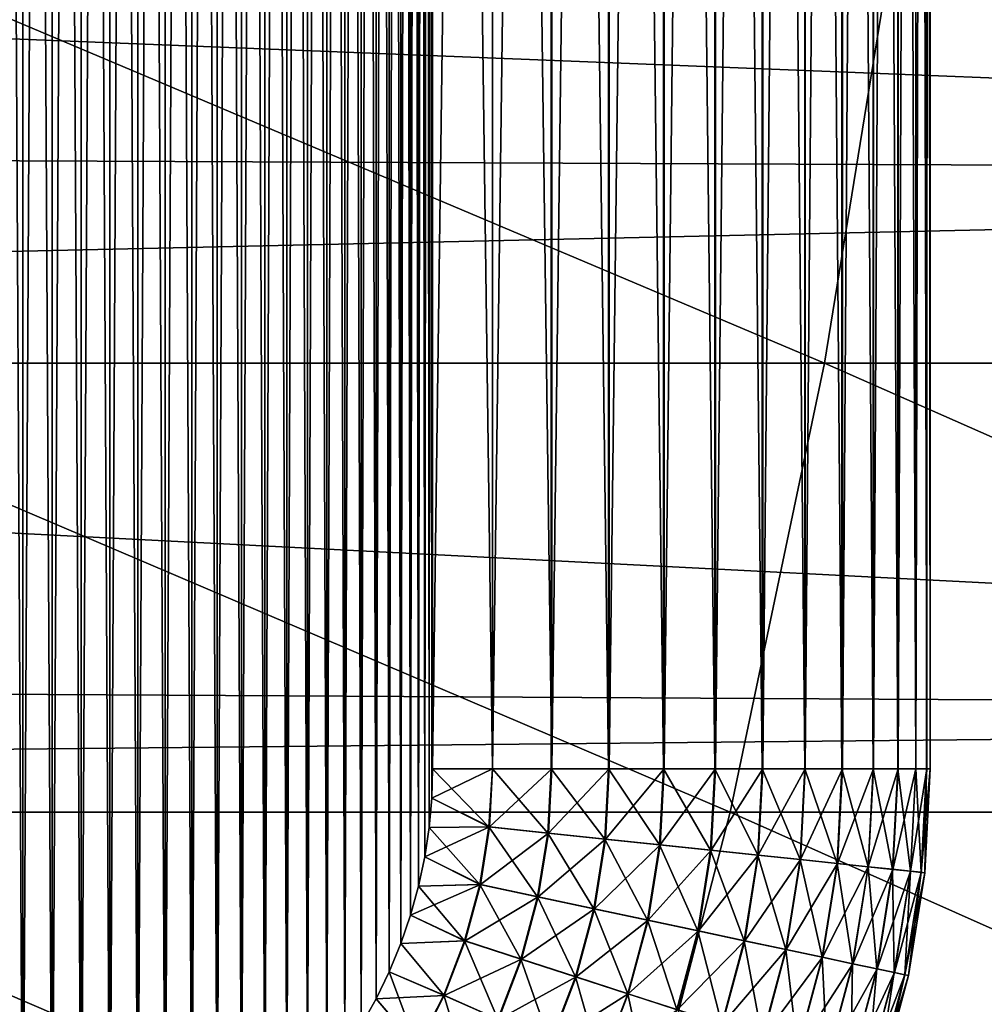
# Model space of a CAD drawing. Header units: metres. Extents: x -24 to 236, y -24 to 24.
# Tile 296 of 316: x 215.619 to 216.588, y -2.487 to -1.497. Entities that reach past the tile are written whole.
import ezdxf

# ---------------------------------------------------------------- set-up
doc = ezdxf.new("R2010")
doc.units = ezdxf.units.M
doc.layers.add('solid_10392024', color=7, linetype='CONTINUOUS')

msp = doc.modelspace()

# ---------------------------------------------------------------- linework, layer by layer
at = {"layer": 'solid_10392024'}
for points in [[(215.59256, 2.746525, 32.950001), (215.62204, 2.742103, 32.950001), (215.59256, -2.746525, 32.950001)], [(215.62204, -2.742103, 44.950001), (215.62204, 2.742103, 44.950001), (215.59256, 2.746525, 44.950001)], [(215.59256, -2.746525, 44.950001), (215.62204, -2.742103, 44.950001), (215.59256, 2.746525, 44.950001)], [(215.62204, 2.742103, 32.950001), (215.62204, -2.742103, 32.950001), (215.59256, -2.746525, 32.950001)], [(215.62204, 2.742103, 32.950001), (215.651535, 2.735891, 32.950001), (215.62204, -2.742103, 32.950001)], [(215.651535, -2.735891, 44.950001), (215.651535, 2.735891, 44.950001), (215.62204, 2.742103, 44.950001)], [(215.62204, -2.742103, 44.950001), (215.651535, -2.735891, 44.950001), (215.62204, 2.742103, 44.950001)], [(215.651535, 2.735891, 32.950001), (215.651535, -2.735891, 32.950001), (215.62204, -2.742103, 32.950001)], [(215.651535, 2.735891, 32.950001), (215.680649, 2.727883, 32.950001), (215.651535, -2.735891, 32.950001)], [(215.680649, -2.727883, 44.950001), (215.680649, 2.727883, 44.950001), (215.651535, 2.735891, 44.950001)], [(215.651535, -2.735891, 44.950001), (215.680649, -2.727883, 44.950001), (215.651535, 2.735891, 44.950001)], [(215.680649, 2.727883, 32.950001), (215.680649, -2.727883, 32.950001), (215.651535, -2.735891, 32.950001)], [(215.680649, 2.727883, 32.950001), (215.709427, 2.718055, 32.950001), (215.680649, -2.727883, 32.950001)], [(215.709427, -2.718055, 44.950001), (215.709427, 2.718055, 44.950001), (215.680649, 2.727883, 44.950001)], [(215.680649, -2.727883, 44.950001), (215.709427, -2.718055, 44.950001), (215.680649, 2.727883, 44.950001)], [(215.709427, 2.718055, 32.950001), (215.709427, -2.718055, 32.950001), (215.680649, -2.727883, 32.950001)], [(215.709427, 2.718055, 32.950001), (215.73761, 2.706488, 32.950001), (215.709427, -2.718055, 32.950001)], [(215.73761, -2.706488, 44.950001), (215.73761, 2.706488, 44.950001), (215.709427, 2.718055, 44.950001)], [(215.709427, -2.718055, 44.950001), (215.73761, -2.706488, 44.950001), (215.709427, 2.718055, 44.950001)], [(215.73761, 2.706488, 32.950001), (215.73761, -2.706488, 32.950001), (215.709427, -2.718055, 32.950001)], [(215.73761, 2.706488, 32.950001), (215.76503, 2.693202, 32.950001), (215.73761, -2.706488, 32.950001)], [(215.76503, -2.693202, 44.950001), (215.76503, 2.693202, 44.950001), (215.73761, 2.706488, 44.950001)], [(215.73761, -2.706488, 44.950001), (215.76503, -2.693202, 44.950001), (215.73761, 2.706488, 44.950001)], [(215.76503, 2.693202, 32.950001), (215.76503, -2.693202, 32.950001), (215.73761, -2.706488, 32.950001)], [(215.76503, 2.693202, 32.950001), (215.791687, 2.67824, 32.950001), (215.76503, -2.693202, 32.950001)], [(215.791687, -2.67824, 44.950001), (215.791687, 2.67824, 44.950001), (215.76503, 2.693202, 44.950001)], [(215.76503, -2.693202, 44.950001), (215.791687, -2.67824, 44.950001), (215.76503, 2.693202, 44.950001)], [(215.791687, 2.67824, 32.950001), (215.791687, -2.67824, 32.950001), (215.76503, -2.693202, 32.950001)], [(215.791687, 2.67824, 32.950001), (215.817245, 2.661764, 32.950001), (215.791687, -2.67824, 32.950001)], [(215.817245, -2.661764, 44.950001), (215.817245, 2.661764, 44.950001), (215.791687, 2.67824, 44.950001)], [(215.791687, -2.67824, 44.950001), (215.817245, -2.661764, 44.950001), (215.791687, 2.67824, 44.950001)], [(215.817245, 2.661764, 32.950001), (215.817245, -2.661764, 32.950001), (215.791687, -2.67824, 32.950001)], [(215.817245, 2.661764, 32.950001), (215.841766, 2.643736, 32.950001), (215.817245, -2.661764, 32.950001)], [(215.841766, -2.643736, 44.950001), (215.841766, 2.643736, 44.950001), (215.817245, 2.661764, 44.950001)], [(215.817245, -2.661764, 44.950001), (215.841766, -2.643736, 44.950001), (215.817245, 2.661764, 44.950001)], [(215.841766, 2.643736, 32.950001), (215.841766, -2.643736, 32.950001), (215.817245, -2.661764, 32.950001)], [(215.841766, 2.643736, 32.950001), (215.865082, 2.624331, 32.950001), (215.841766, -2.643736, 32.950001)], [(215.865082, -2.624331, 44.950001), (215.865082, 2.624331, 44.950001), (215.841766, 2.643736, 44.950001)], [(215.841766, -2.643736, 44.950001), (215.865082, -2.624331, 44.950001), (215.841766, 2.643736, 44.950001)], [(215.865082, 2.624331, 32.950001), (215.865082, -2.624331, 32.950001), (215.841766, -2.643736, 32.950001)], [(215.865082, 2.624331, 32.950001), (215.887161, 2.603554, 32.950001), (215.865082, -2.624331, 32.950001)], [(215.887161, -2.603554, 44.950001), (215.887161, 2.603554, 44.950001), (215.865082, 2.624331, 44.950001)], [(215.865082, -2.624331, 44.950001), (215.887161, -2.603554, 44.950001), (215.865082, 2.624331, 44.950001)], [(215.887161, 2.603554, 32.950001), (215.887161, -2.603554, 32.950001), (215.865082, -2.624331, 32.950001)], [(215.887161, 2.603554, 32.950001), (215.907928, 2.581477, 32.950001), (215.887161, -2.603554, 32.950001)], [(215.907928, -2.581477, 44.950001), (215.907928, 2.581477, 44.950001), (215.887161, 2.603554, 44.950001)], [(215.887161, -2.603554, 44.950001), (215.907928, -2.581477, 44.950001), (215.887161, 2.603554, 44.950001)], [(215.907928, 2.581477, 32.950001), (215.907928, -2.581477, 32.950001), (215.887161, -2.603554, 32.950001)], [(215.907928, 2.581477, 32.950001), (215.927338, 2.558167, 32.950001), (215.907928, -2.581477, 32.950001)], [(215.927338, -2.558167, 44.950001), (215.927338, 2.558167, 44.950001), (215.907928, 2.581477, 44.950001)], [(215.907928, -2.581477, 44.950001), (215.927338, -2.558167, 44.950001), (215.907928, 2.581477, 44.950001)], [(215.927338, 2.558167, 32.950001), (215.927338, -2.558167, 32.950001), (215.907928, -2.581477, 32.950001)], [(215.927338, 2.558167, 32.950001), (215.945358, 2.533638, 32.950001), (215.927338, -2.558167, 32.950001)], [(215.945358, -2.533638, 44.950001), (215.945358, 2.533638, 44.950001), (215.927338, 2.558167, 44.950001)], [(215.927338, -2.558167, 44.950001), (215.945358, -2.533638, 44.950001), (215.927338, 2.558167, 44.950001)], [(215.945358, 2.533638, 32.950001), (215.945358, -2.533638, 32.950001), (215.927338, -2.558167, 32.950001)], [(215.945358, 2.533638, 32.950001), (215.961838, 2.50808, 32.950001), (215.945358, -2.533638, 32.950001)], [(215.961838, -2.50808, 44.950001), (215.961838, 2.50808, 44.950001), (215.945358, 2.533638, 44.950001)], [(215.945358, -2.533638, 44.950001), (215.961838, -2.50808, 44.950001), (215.945358, 2.533638, 44.950001)], [(215.961838, 2.50808, 32.950001), (215.961838, -2.50808, 32.950001), (215.945358, -2.533638, 32.950001)], [(215.961838, 2.50808, 32.950001), (215.976807, 2.481433, 32.950001), (215.961838, -2.50808, 32.950001)], [(215.976807, -2.481433, 44.950001), (215.976807, 2.481433, 44.950001), (215.961838, 2.50808, 44.950001)], [(215.961838, -2.50808, 44.950001), (215.976807, -2.481433, 44.950001), (215.961838, 2.50808, 44.950001)], [(215.976807, 2.481433, 32.950001), (215.976807, -2.481433, 32.950001), (215.961838, -2.50808, 32.950001)], [(215.976807, 2.481433, 32.950001), (215.990097, 2.454007, 32.950001), (215.976807, -2.481433, 32.950001)], [(215.990097, -2.454007, 44.950001), (215.990097, 2.454007, 44.950001), (215.976807, 2.481433, 44.950001)], [(215.976807, -2.481433, 44.950001), (215.990097, -2.454007, 44.950001), (215.976807, 2.481433, 44.950001)], [(215.990097, 2.454007, 32.950001), (215.990097, -2.454007, 32.950001), (215.976807, -2.481433, 32.950001)], [(215.990097, 2.454007, 32.950001), (216.001663, 2.425822, 32.950001), (215.990097, -2.454007, 32.950001)], [(216.001663, -2.425822, 44.950001), (216.001663, 2.425822, 44.950001), (215.990097, 2.454007, 44.950001)], [(215.990097, -2.454007, 44.950001), (216.001663, -2.425822, 44.950001), (215.990097, 2.454007, 44.950001)], [(216.001663, 2.425822, 32.950001), (216.001663, -2.425822, 32.950001), (215.990097, -2.454007, 32.950001)], [(216.001663, 2.425822, 32.950001), (216.01149, 2.397045, 32.950001), (216.001663, -2.425822, 32.950001)], [(216.01149, -2.397045, 44.950001), (216.01149, 2.397045, 44.950001), (216.001663, 2.425822, 44.950001)], [(216.001663, -2.425822, 44.950001), (216.01149, -2.397045, 44.950001), (216.001663, 2.425822, 44.950001)], [(216.01149, 2.397045, 32.950001), (216.01149, -2.397045, 32.950001), (216.001663, -2.425822, 32.950001)], [(216.01149, 2.397045, 32.950001), (216.019485, 2.367931, 32.950001), (216.01149, -2.397045, 32.950001)], [(216.019485, -2.367931, 44.950001), (216.019485, 2.367931, 44.950001), (216.01149, 2.397045, 44.950001)], [(216.01149, -2.397045, 44.950001), (216.019485, -2.367931, 44.950001), (216.01149, 2.397045, 44.950001)], [(216.019485, 2.367931, 32.950001), (216.019485, -2.367931, 32.950001), (216.01149, -2.397045, 32.950001)], [(216.019485, 2.367931, 32.950001), (216.025711, 2.338437, 32.950001), (216.019485, -2.367931, 32.950001)], [(216.025711, -2.338437, 44.950001), (216.025711, 2.338437, 44.950001), (216.019485, 2.367931, 44.950001)], [(216.019485, -2.367931, 44.950001), (216.025711, -2.338437, 44.950001), (216.019485, 2.367931, 44.950001)], [(216.025711, 2.338437, 32.950001), (216.025711, -2.338437, 32.950001), (216.019485, -2.367931, 32.950001)], [(216.025711, 2.338437, 32.950001), (216.030121, 2.308954, 32.950001), (216.025711, -2.338437, 32.950001)], [(216.030121, -2.308954, 44.950001), (216.030121, 2.308954, 44.950001), (216.025711, 2.338437, 44.950001)], [(216.025711, -2.338437, 44.950001), (216.030121, -2.308954, 44.950001), (216.025711, 2.338437, 44.950001)], [(216.030121, 2.308954, 32.950001), (216.030121, -2.308954, 32.950001), (216.025711, -2.338437, 32.950001)], [(216.030121, 2.308954, 32.950001), (216.032761, 2.279492, 32.950001), (216.030121, -2.308954, 32.950001)], [(216.032761, -2.279492, 44.950001), (216.032761, 2.279492, 44.950001), (216.030121, 2.308954, 44.950001)], [(216.030121, -2.308954, 44.950001), (216.032761, -2.279492, 44.950001), (216.030121, 2.308954, 44.950001)], [(216.032761, 2.279492, 32.950001), (216.032761, -2.279492, 32.950001), (216.030121, -2.308954, 32.950001)], [(216.032761, 2.279492, 32.950001), (216.0336, 2.25, 32.950001), (216.032761, -2.279492, 32.950001)], [(216.0336, -2.25, 44.950001), (216.0336, 2.25, 44.950001), (216.032761, 2.279492, 44.950001)], [(216.032761, -2.279492, 44.950001), (216.0336, -2.25, 44.950001), (216.032761, 2.279492, 44.950001)], [(216.0336, 2.25, 32.950001), (216.0336, -2.25, 32.950001), (216.032761, -2.279492, 32.950001)], [(216.093872, 2.25, 32.953644), (216.0336, -2.25, 32.950001), (216.0336, 2.25, 32.950001)], [(216.093872, 2.25, 32.953644), (216.093872, -2.25, 32.953644), (216.0336, -2.25, 32.950001)], [(216.093872, -2.25, 44.946354), (216.0336, 2.25, 44.950001), (216.0336, -2.25, 44.950001)], [(216.093872, -2.25, 44.946354), (216.093872, 2.25, 44.946354), (216.0336, 2.25, 44.950001)], [(216.15332, 2.25, 32.964542), (216.152679, -2.25, 32.964386), (216.093872, -2.25, 32.953644)], [(216.093872, 2.25, 32.953644), (216.15332, 2.25, 32.964542), (216.093872, -2.25, 32.953644)], [(216.15332, -2.25, 44.935455), (216.152679, 2.25, 44.935616), (216.093872, 2.25, 44.946354)], [(216.093872, -2.25, 44.946354), (216.15332, -2.25, 44.935455), (216.093872, 2.25, 44.946354)], [(216.15332, 2.25, 32.964542), (216.210403, -2.25, 32.9823), (216.152679, -2.25, 32.964386)], [(216.15332, -2.25, 44.935455), (216.210403, 2.25, 44.917702), (216.152679, 2.25, 44.935616)], [(216.15332, 2.25, 32.964542), (216.211014, 2.25, 32.982536), (216.210403, -2.25, 32.9823)], [(216.15332, -2.25, 44.935455), (216.211014, -2.25, 44.917465), (216.210403, 2.25, 44.917702)], [(216.211014, 2.25, 32.982536), (216.265533, -2.25, 33.007046), (216.210403, -2.25, 32.9823)], [(216.211014, -2.25, 44.917465), (216.265533, 2.25, 44.892952), (216.210403, 2.25, 44.917702)], [(216.211014, 2.25, 32.982536), (216.266129, 2.25, 33.007355), (216.265533, -2.25, 33.007046)], [(216.211014, -2.25, 44.917465), (216.266129, -2.25, 44.892643), (216.265533, 2.25, 44.892952)], [(216.266129, 2.25, 33.007355), (216.317291, -2.25, 33.038269), (216.265533, -2.25, 33.007046)], [(216.266129, -2.25, 44.892643), (216.317291, 2.25, 44.861732), (216.265533, 2.25, 44.892952)], [(216.266129, 2.25, 33.007355), (216.317841, 2.25, 33.038647), (216.317291, -2.25, 33.038269)], [(216.266129, -2.25, 44.892643), (216.317841, -2.25, 44.861355), (216.317291, 2.25, 44.861732)], [(216.317841, 2.25, 33.038647), (216.364899, -2.25, 33.075504), (216.317291, -2.25, 33.038269)], [(216.317841, -2.25, 44.861355), (216.364899, 2.25, 44.824497), (216.317291, 2.25, 44.861732)], [(216.317841, 2.25, 33.038647), (216.365387, 2.25, 33.075947), (216.364899, -2.25, 33.075504)], [(216.317841, -2.25, 44.861355), (216.365387, -2.25, 44.824055), (216.364899, 2.25, 44.824497)], [(216.365387, 2.25, 33.075947), (216.407654, -2.25, 33.118214), (216.364899, -2.25, 33.075504)], [(216.365387, -2.25, 44.824055), (216.407654, 2.25, 44.781788), (216.364899, 2.25, 44.824497)], [(216.365387, 2.25, 33.075947), (216.408096, 2.25, 33.11871), (216.407654, -2.25, 33.118214)], [(216.365387, -2.25, 44.824055), (216.408096, -2.25, 44.781288), (216.407654, 2.25, 44.781788)], [(216.408096, 2.25, 33.11871), (216.444962, -2.25, 33.165768), (216.407654, -2.25, 33.118214)], [(216.408096, -2.25, 44.781288), (216.444962, 2.25, 44.73423), (216.407654, 2.25, 44.781788)], [(216.408096, 2.25, 33.11871), (216.445328, 2.25, 33.166317), (216.444962, -2.25, 33.165768)], [(216.408096, -2.25, 44.781288), (216.445328, -2.25, 44.733685), (216.444962, 2.25, 44.73423)], [(216.445328, 2.25, 33.166317), (216.476242, -2.25, 33.21748), (216.444962, -2.25, 33.165768)], [(216.445328, -2.25, 44.733685), (216.476242, 2.25, 44.682522), (216.444962, 2.25, 44.73423)], [(216.445328, 2.25, 33.166317), (216.476547, 2.25, 33.218067), (216.476242, -2.25, 33.21748)], [(216.445328, -2.25, 44.733685), (216.476547, -2.25, 44.681934), (216.476242, 2.25, 44.682522)], [(216.476547, 2.25, 33.218067), (216.501068, -2.25, 33.272583), (216.476242, -2.25, 33.21748)], [(216.476547, -2.25, 44.681934), (216.501068, 2.25, 44.627415), (216.476242, 2.25, 44.682522)], [(216.476547, 2.25, 33.218067), (216.501297, 2.25, 33.273205), (216.501068, -2.25, 33.272583)], [(216.476547, -2.25, 44.681934), (216.501297, -2.25, 44.626793), (216.501068, 2.25, 44.627415)], [(216.501297, 2.25, 33.273205), (216.519058, -2.25, 33.330284), (216.501068, -2.25, 33.272583)], [(216.501297, -2.25, 44.626793), (216.519058, 2.25, 44.569717), (216.501068, 2.25, 44.627415)], [(216.501297, 2.25, 33.273205), (216.519211, 2.25, 33.330929), (216.519058, -2.25, 33.330284)], [(216.501297, -2.25, 44.626793), (216.519211, -2.25, 44.569073), (216.519058, 2.25, 44.569717)], [(216.530029, 2.25, 33.390392), (216.529953, -2.25, 33.389732), (216.519058, -2.25, 33.330284)], [(216.519211, 2.25, 33.330929), (216.530029, 2.25, 33.390392), (216.519058, -2.25, 33.330284)], [(216.530029, -2.25, 44.509609), (216.529953, 2.25, 44.510269), (216.519058, 2.25, 44.569717)], [(216.519211, -2.25, 44.569073), (216.530029, -2.25, 44.509609), (216.519058, 2.25, 44.569717)], [(216.529953, -2.25, 33.389732), (216.5336, 2.25, 33.450001), (216.5336, -2.25, 33.450001)], [(216.530029, 2.25, 33.390392), (216.5336, 2.25, 33.450001), (216.529953, -2.25, 33.389732)], [(216.529953, 2.25, 44.510269), (216.5336, -2.25, 44.450001), (216.5336, 2.25, 44.450001)], [(216.530029, -2.25, 44.509609), (216.5336, -2.25, 44.450001), (216.529953, 2.25, 44.510269)], [(216.5336, 2.25, 44.450001), (216.5336, -2.25, 33.450001), (216.5336, 2.25, 33.450001)], [(216.5336, 2.25, 44.450001), (216.5336, -2.25, 44.450001), (216.5336, -2.25, 33.450001)], [(218.968536, -1.105976, 259.254761), (219.051041, -1.653747, 259.27533), (211.674866, -1.358904, 288.652618)], [(219.051041, -1.653747, 259.27533), (211.717773, -1.622295, 288.663361), (211.674866, -1.358904, 288.652618)], [(215.275574, -1.842332, 328.274658), (216.427261, -1.84233, 326.089325), (215.348892, -1.385933, 328.314026)], [(216.427261, -1.84233, 326.089325), (216.501266, -1.385931, 326.127411), (215.348892, -1.385933, 328.314026)], [(216.427261, -1.84233, 326.089325), (217.545044, -1.842332, 323.876068), (216.501266, -1.385931, 326.127411)], [(217.545044, -1.842332, 323.876068), (217.61969, -1.385933, 323.912872), (216.501266, -1.385931, 326.127411)], [(219.051041, -1.653747, 259.27533), (211.754257, -1.815553, 288.672516), (211.717773, -1.622295, 288.663361)], [(219.051041, -1.653747, 259.27533), (219.166107, -2.195221, 259.304016), (211.754257, -1.815553, 288.672516)], [(219.166107, -2.195221, 259.304016), (211.828461, -2.153841, 288.691101), (211.754257, -1.815553, 288.672516)], [(215.181625, -2.293835, 328.224182), (216.332443, -2.293833, 326.040497), (215.275574, -1.842332, 328.274658)], [(216.332443, -2.293833, 326.040497), (216.427261, -1.84233, 326.089325), (215.275574, -1.842332, 328.274658)], [(216.332443, -2.293833, 326.040497), (217.449402, -2.293836, 323.828888), (216.427261, -1.84233, 326.089325)], [(217.449402, -2.293836, 323.828888), (217.545044, -1.842332, 323.876068), (216.427261, -1.84233, 326.089325)], [(219.166107, -2.195221, 259.304016), (211.856369, -2.267378, 288.69809), (211.828461, -2.153841, 288.691101)], [(219.166107, -2.195221, 259.304016), (219.313278, -2.728342, 259.340698), (211.856369, -2.267378, 288.69809)], [(216.090149, -2.308495, 32.953568), (216.032761, -2.279492, 32.950001), (216.0336, -2.25, 32.950001)], [(216.093872, -2.25, 44.946354), (216.0336, -2.25, 44.950001), (216.032761, -2.279492, 44.950001)], [(216.090805, -2.308564, 44.946354), (216.093872, -2.25, 44.946354), (216.032761, -2.279492, 44.950001)], [(216.093872, -2.25, 32.953644), (216.090149, -2.308495, 32.953568), (216.0336, -2.25, 32.950001)], [(216.149277, -2.314711, 32.964386), (216.090149, -2.308495, 32.953568), (216.093872, -2.25, 32.953644)], [(216.090805, -2.308564, 44.946354), (216.15332, -2.25, 44.935455), (216.093872, -2.25, 44.946354)], [(216.149918, -2.314778, 44.935455), (216.15332, -2.25, 44.935455), (216.090805, -2.308564, 44.946354)], [(216.093872, -2.25, 32.953644), (216.152679, -2.25, 32.964386), (216.149277, -2.314711, 32.964386)], [(216.206696, -2.320744, 32.9823), (216.149277, -2.314711, 32.964386), (216.152679, -2.25, 32.964386)], [(216.149918, -2.314778, 44.935455), (216.211014, -2.25, 44.917465), (216.15332, -2.25, 44.935455)], [(216.207306, -2.320809, 44.917465), (216.211014, -2.25, 44.917465), (216.149918, -2.314778, 44.935455)], [(216.210403, -2.25, 32.9823), (216.206696, -2.320744, 32.9823), (216.152679, -2.25, 32.964386)], [(216.26152, -2.326508, 33.007046), (216.206696, -2.320744, 32.9823), (216.210403, -2.25, 32.9823)], [(216.207306, -2.320809, 44.917465), (216.266129, -2.25, 44.892643), (216.211014, -2.25, 44.917465)], [(216.262115, -2.326569, 44.892643), (216.266129, -2.25, 44.892643), (216.207306, -2.320809, 44.917465)], [(216.265533, -2.25, 33.007046), (216.26152, -2.326508, 33.007046), (216.210403, -2.25, 32.9823)], [(216.312988, -2.331917, 33.038269), (216.26152, -2.326508, 33.007046), (216.265533, -2.25, 33.007046)], [(216.262115, -2.326569, 44.892643), (216.317841, -2.25, 44.861355), (216.266129, -2.25, 44.892643)], [(216.313538, -2.331975, 44.861355), (216.317841, -2.25, 44.861355), (216.262115, -2.326569, 44.892643)], [(216.317291, -2.25, 33.038269), (216.312988, -2.331917, 33.038269), (216.265533, -2.25, 33.007046)], [(216.360336, -2.336894, 33.075504), (216.312988, -2.331917, 33.038269), (216.317291, -2.25, 33.038269)], [(216.313538, -2.331975, 44.861355), (216.365387, -2.25, 44.824055), (216.317841, -2.25, 44.861355)], [(216.36084, -2.336946, 44.824055), (216.365387, -2.25, 44.824055), (216.313538, -2.331975, 44.861355)], [(216.364899, -2.25, 33.075504), (216.360336, -2.336894, 33.075504), (216.317291, -2.25, 33.038269)], [(216.402863, -2.341364, 33.118214), (216.360336, -2.336894, 33.075504), (216.364899, -2.25, 33.075504)], [(216.36084, -2.336946, 44.824055), (216.408096, -2.25, 44.781288), (216.365387, -2.25, 44.824055)], [(216.403305, -2.34141, 44.781288), (216.408096, -2.25, 44.781288), (216.36084, -2.336946, 44.824055)], [(216.407654, -2.25, 33.118214), (216.402863, -2.341364, 33.118214), (216.364899, -2.25, 33.075504)], [(216.439957, -2.345263, 33.165768), (216.402863, -2.341364, 33.118214), (216.407654, -2.25, 33.118214)], [(216.403305, -2.34141, 44.781288), (216.445328, -2.25, 44.733685), (216.408096, -2.25, 44.781288)], [(216.440338, -2.345302, 44.733685), (216.445328, -2.25, 44.733685), (216.403305, -2.34141, 44.781288)], [(216.444962, -2.25, 33.165768), (216.439957, -2.345263, 33.165768), (216.407654, -2.25, 33.118214)], [(216.471085, -2.348533, 33.21748), (216.439957, -2.345263, 33.165768), (216.444962, -2.25, 33.165768)], [(216.440338, -2.345302, 44.733685), (216.476547, -2.25, 44.681934), (216.445328, -2.25, 44.733685)], [(216.47139, -2.348565, 44.681934), (216.476547, -2.25, 44.681934), (216.440338, -2.345302, 44.733685)], [(216.476242, -2.25, 33.21748), (216.471085, -2.348533, 33.21748), (216.444962, -2.25, 33.165768)], [(216.495773, -2.351128, 33.272583), (216.471085, -2.348533, 33.21748), (216.476242, -2.25, 33.21748)], [(216.47139, -2.348565, 44.681934), (216.501297, -2.25, 44.626793), (216.476547, -2.25, 44.681934)], [(216.496002, -2.351152, 44.626793), (216.501297, -2.25, 44.626793), (216.47139, -2.348565, 44.681934)], [(216.501068, -2.25, 33.272583), (216.495773, -2.351128, 33.272583), (216.476242, -2.25, 33.21748)], [(216.513657, -2.353008, 33.330284), (216.495773, -2.351128, 33.272583), (216.501068, -2.25, 33.272583)], [(216.513824, -2.353025, 44.569073), (216.519211, -2.25, 44.569073), (216.496002, -2.351152, 44.626793)], [(216.496002, -2.351152, 44.626793), (216.519211, -2.25, 44.569073), (216.501297, -2.25, 44.626793)], [(216.519058, -2.25, 33.330284), (216.513657, -2.353008, 33.330284), (216.501068, -2.25, 33.272583)], [(216.524506, -2.354147, 33.389732), (216.513657, -2.353008, 33.330284), (216.519058, -2.25, 33.330284)], [(216.524582, -2.354156, 44.509609), (216.530029, -2.25, 44.509609), (216.513824, -2.353025, 44.569073)], [(216.513824, -2.353025, 44.569073), (216.530029, -2.25, 44.509609), (216.519211, -2.25, 44.569073)], [(216.529953, -2.25, 33.389732), (216.524506, -2.354147, 33.389732), (216.519058, -2.25, 33.330284)], [(216.529953, -2.25, 33.389732), (216.528122, -2.354528, 33.450001), (216.524506, -2.354147, 33.389732)], [(216.524582, -2.354156, 44.509609), (216.528122, -2.354528, 44.450001), (216.5336, -2.25, 44.450001)], [(216.524582, -2.354156, 44.509609), (216.5336, -2.25, 44.450001), (216.530029, -2.25, 44.509609)], [(216.528122, -2.354528, 44.450001), (216.5336, -2.25, 33.450001), (216.5336, -2.25, 44.450001)], [(216.528122, -2.354528, 44.450001), (216.528122, -2.354528, 33.450001), (216.5336, -2.25, 33.450001)], [(216.529953, -2.25, 33.389732), (216.5336, -2.25, 33.450001), (216.528122, -2.354528, 33.450001)], [(219.313278, -2.728342, 259.340698), (211.970062, -2.677528, 288.726593), (211.856369, -2.267378, 288.69809)], [(216.090149, -2.308495, 32.953568), (216.030121, -2.308954, 32.950001), (216.032761, -2.279492, 32.950001)], [(216.090805, -2.308564, 44.946354), (216.032761, -2.279492, 44.950001), (216.030121, -2.308954, 44.950001)], [(215.067307, -2.739244, 328.162781), (216.217087, -2.739241, 325.98111), (215.181625, -2.293835, 328.224182)], [(216.217087, -2.739241, 325.98111), (216.332443, -2.293833, 326.040497), (215.181625, -2.293835, 328.224182)], [(216.217087, -2.739241, 325.98111), (217.333023, -2.739244, 323.771484), (216.332443, -2.293833, 326.040497)], [(217.333023, -2.739244, 323.771484), (217.449402, -2.293836, 323.828888), (216.332443, -2.293833, 326.040497)], [(216.090805, -2.308564, 44.946354), (216.030121, -2.308954, 44.950001), (216.025711, -2.338437, 44.950001)], [(216.081635, -2.366486, 44.946354), (216.090805, -2.308564, 44.946354), (216.025711, -2.338437, 44.950001)], [(216.080978, -2.366349, 32.953568), (216.025711, -2.338437, 32.950001), (216.030121, -2.308954, 32.950001)], [(216.090149, -2.308495, 32.953568), (216.080978, -2.366349, 32.953568), (216.030121, -2.308954, 32.950001)], [(216.139145, -2.378712, 32.964386), (216.080978, -2.366349, 32.953568), (216.090149, -2.308495, 32.953568)], [(216.149918, -2.314778, 44.935455), (216.090805, -2.308564, 44.946354), (216.081635, -2.366486, 44.946354)], [(216.139771, -2.378846, 44.935455), (216.149918, -2.314778, 44.935455), (216.081635, -2.366486, 44.946354)], [(216.149277, -2.314711, 32.964386), (216.139145, -2.378712, 32.964386), (216.090149, -2.308495, 32.953568)], [(216.195602, -2.390713, 32.9823), (216.139145, -2.378712, 32.964386), (216.149277, -2.314711, 32.964386)], [(216.207306, -2.320809, 44.917465), (216.149918, -2.314778, 44.935455), (216.139771, -2.378846, 44.935455)], [(216.206696, -2.320744, 32.9823), (216.195602, -2.390713, 32.9823), (216.149277, -2.314711, 32.964386)], [(216.196213, -2.390843, 44.917465), (216.207306, -2.320809, 44.917465), (216.139771, -2.378846, 44.935455)], [(216.249542, -2.402178, 33.007046), (216.195602, -2.390713, 32.9823), (216.206696, -2.320744, 32.9823)], [(216.262115, -2.326569, 44.892643), (216.207306, -2.320809, 44.917465), (216.196213, -2.390843, 44.917465)], [(216.26152, -2.326508, 33.007046), (216.249542, -2.402178, 33.007046), (216.206696, -2.320744, 32.9823)], [(216.250122, -2.4023, 44.892643), (216.262115, -2.326569, 44.892643), (216.196213, -2.390843, 44.917465)], [(216.300156, -2.412937, 33.038269), (216.249542, -2.402178, 33.007046), (216.26152, -2.326508, 33.007046)], [(216.313538, -2.331975, 44.861355), (216.262115, -2.326569, 44.892643), (216.250122, -2.4023, 44.892643)], [(216.30069, -2.413051, 44.861355), (216.313538, -2.331975, 44.861355), (216.250122, -2.4023, 44.892643)], [(216.312988, -2.331917, 33.038269), (216.300156, -2.412937, 33.038269), (216.26152, -2.326508, 33.007046)], [(216.346725, -2.422835, 33.075504), (216.300156, -2.412937, 33.038269), (216.312988, -2.331917, 33.038269)], [(216.36084, -2.336946, 44.824055), (216.313538, -2.331975, 44.861355), (216.30069, -2.413051, 44.861355)], [(216.360336, -2.336894, 33.075504), (216.346725, -2.422835, 33.075504), (216.312988, -2.331917, 33.038269)], [(216.080978, -2.366349, 32.953568), (216.019485, -2.367931, 32.950001), (216.025711, -2.338437, 32.950001)], [(216.081635, -2.366486, 44.946354), (216.025711, -2.338437, 44.950001), (216.019485, -2.367931, 44.950001)], [(216.347214, -2.422938, 44.824055), (216.36084, -2.336946, 44.824055), (216.30069, -2.413051, 44.861355)], [(216.38855, -2.431726, 33.118214), (216.346725, -2.422835, 33.075504), (216.360336, -2.336894, 33.075504)], [(216.403305, -2.34141, 44.781288), (216.36084, -2.336946, 44.824055), (216.347214, -2.422938, 44.824055)], [(216.388992, -2.431818, 44.781288), (216.403305, -2.34141, 44.781288), (216.347214, -2.422938, 44.824055)], [(216.402863, -2.341364, 33.118214), (216.38855, -2.431726, 33.118214), (216.360336, -2.336894, 33.075504)], [(216.425049, -2.439481, 33.165768), (216.38855, -2.431726, 33.118214), (216.402863, -2.341364, 33.118214)], [(216.440338, -2.345302, 44.733685), (216.403305, -2.34141, 44.781288), (216.388992, -2.431818, 44.781288)], [(216.425415, -2.43956, 44.733685), (216.440338, -2.345302, 44.733685), (216.388992, -2.431818, 44.781288)], [(216.439957, -2.345263, 33.165768), (216.425049, -2.439481, 33.165768), (216.402863, -2.341364, 33.118214)], [(216.455643, -2.445987, 33.21748), (216.425049, -2.439481, 33.165768), (216.439957, -2.345263, 33.165768)], [(216.47139, -2.348565, 44.681934), (216.440338, -2.345302, 44.733685), (216.425415, -2.43956, 44.733685)], [(216.471085, -2.348533, 33.21748), (216.455643, -2.445987, 33.21748), (216.439957, -2.345263, 33.165768)], [(216.455948, -2.446051, 44.681934), (216.47139, -2.348565, 44.681934), (216.425415, -2.43956, 44.733685)], [(216.479919, -2.451147, 33.272583), (216.455643, -2.445987, 33.21748), (216.471085, -2.348533, 33.21748)], [(216.496002, -2.351152, 44.626793), (216.47139, -2.348565, 44.681934), (216.455948, -2.446051, 44.681934)], [(216.480164, -2.451196, 44.626793), (216.496002, -2.351152, 44.626793), (216.455948, -2.446051, 44.681934)], [(216.495773, -2.351128, 33.272583), (216.479919, -2.451147, 33.272583), (216.471085, -2.348533, 33.21748)], [(216.497528, -2.454888, 33.330284), (216.479919, -2.451147, 33.272583), (216.495773, -2.351128, 33.272583)], [(216.513824, -2.353025, 44.569073), (216.496002, -2.351152, 44.626793), (216.480164, -2.451196, 44.626793)], [(216.497681, -2.454921, 44.569073), (216.513824, -2.353025, 44.569073), (216.480164, -2.451196, 44.626793)], [(216.513657, -2.353008, 33.330284), (216.497528, -2.454888, 33.330284), (216.495773, -2.351128, 33.272583)], [(216.508179, -2.457154, 33.389732), (216.497528, -2.454888, 33.330284), (216.513657, -2.353008, 33.330284)], [(216.524582, -2.354156, 44.509609), (216.513824, -2.353025, 44.569073), (216.497681, -2.454921, 44.569073)], [(216.508255, -2.45717, 44.509609), (216.524582, -2.354156, 44.509609), (216.497681, -2.454921, 44.569073)], [(216.524506, -2.354147, 33.389732), (216.508179, -2.457154, 33.389732), (216.513657, -2.353008, 33.330284)], [(216.524506, -2.354147, 33.389732), (216.511749, -2.457912, 33.450001), (216.508179, -2.457154, 33.389732)], [(216.508255, -2.45717, 44.509609), (216.528122, -2.354528, 44.450001), (216.524582, -2.354156, 44.509609)], [(216.508255, -2.45717, 44.509609), (216.511749, -2.457912, 44.450001), (216.528122, -2.354528, 44.450001)], [(216.524506, -2.354147, 33.389732), (216.528122, -2.354528, 33.450001), (216.511749, -2.457912, 33.450001)], [(216.511749, -2.457912, 44.450001), (216.511749, -2.457912, 33.450001), (216.528122, -2.354528, 33.450001)], [(216.528122, -2.354528, 44.450001), (216.511749, -2.457912, 44.450001), (216.528122, -2.354528, 33.450001)], [(216.081635, -2.366486, 44.946354), (216.019485, -2.367931, 44.950001), (216.01149, -2.397045, 44.950001)], [(216.066452, -2.423132, 44.946354), (216.081635, -2.366486, 44.946354), (216.01149, -2.397045, 44.950001)], [(216.065826, -2.422929, 32.953568), (216.01149, -2.397045, 32.950001), (216.019485, -2.367931, 32.950001)], [(216.080978, -2.366349, 32.953568), (216.065826, -2.422929, 32.953568), (216.019485, -2.367931, 32.950001)], [(216.122375, -2.441303, 32.964386), (216.065826, -2.422929, 32.953568), (216.080978, -2.366349, 32.953568)], [(216.139771, -2.378846, 44.935455), (216.081635, -2.366486, 44.946354), (216.066452, -2.423132, 44.946354)], [(216.139145, -2.378712, 32.964386), (216.122375, -2.441303, 32.964386), (216.080978, -2.366349, 32.953568)], [(216.122986, -2.441503, 44.935455), (216.139771, -2.378846, 44.935455), (216.066452, -2.423132, 44.946354)], [(216.177277, -2.459141, 32.9823), (216.122375, -2.441303, 32.964386), (216.139145, -2.378712, 32.964386)], [(216.196213, -2.390843, 44.917465), (216.139771, -2.378846, 44.935455), (216.122986, -2.441503, 44.935455)], [(216.195602, -2.390713, 32.9823), (216.177277, -2.459141, 32.9823), (216.139145, -2.378712, 32.964386)], [(216.177856, -2.459333, 44.917465), (216.196213, -2.390843, 44.917465), (216.122986, -2.441503, 44.935455)], [(216.229706, -2.47618, 33.007046), (216.177277, -2.459141, 32.9823), (216.195602, -2.390713, 32.9823)], [(216.250122, -2.4023, 44.892643), (216.196213, -2.390843, 44.917465), (216.177856, -2.459333, 44.917465)], [(216.249542, -2.402178, 33.007046), (216.229706, -2.47618, 33.007046), (216.195602, -2.390713, 32.9823)], [(216.065826, -2.422929, 32.953568), (216.001663, -2.425822, 32.950001), (216.01149, -2.397045, 32.950001)], [(216.066452, -2.423132, 44.946354), (216.01149, -2.397045, 44.950001), (216.001663, -2.425822, 44.950001)], [(216.23027, -2.476362, 44.892643), (216.250122, -2.4023, 44.892643), (216.177856, -2.459333, 44.917465)], [(216.278931, -2.492172, 33.038269), (216.229706, -2.47618, 33.007046), (216.249542, -2.402178, 33.007046)], [(216.30069, -2.413051, 44.861355), (216.250122, -2.4023, 44.892643), (216.23027, -2.476362, 44.892643)], [(216.300156, -2.412937, 33.038269), (216.278931, -2.492172, 33.038269), (216.249542, -2.402178, 33.007046)], [(216.279449, -2.492341, 44.861355), (216.30069, -2.413051, 44.861355), (216.23027, -2.476362, 44.892643)], [(216.324203, -2.506883, 33.075504), (216.278931, -2.492172, 33.038269), (216.300156, -2.412937, 33.038269)], [(216.347214, -2.422938, 44.824055), (216.30069, -2.413051, 44.861355), (216.279449, -2.492341, 44.861355)], [(216.346725, -2.422835, 33.075504), (216.324203, -2.506883, 33.075504), (216.300156, -2.412937, 33.038269)], [(216.065826, -2.422929, 32.953568), (216.04483, -2.477613, 32.953568), (216.001663, -2.425822, 32.950001)], [(216.045425, -2.477882, 44.946354), (216.066452, -2.423132, 44.946354), (216.001663, -2.425822, 44.950001)], [(216.099152, -2.501799, 32.964386), (216.04483, -2.477613, 32.953568), (216.065826, -2.422929, 32.953568)], [(216.122986, -2.441503, 44.935455), (216.066452, -2.423132, 44.946354), (216.045425, -2.477882, 44.946354)], [(216.122375, -2.441303, 32.964386), (216.099152, -2.501799, 32.964386), (216.065826, -2.422929, 32.953568)], [(216.324677, -2.507036, 44.824055), (216.347214, -2.422938, 44.824055), (216.279449, -2.492341, 44.861355)], [(216.364883, -2.520098, 33.118214), (216.324203, -2.506883, 33.075504), (216.346725, -2.422835, 33.075504)], [(216.388992, -2.431818, 44.781288), (216.347214, -2.422938, 44.824055), (216.324677, -2.507036, 44.824055)], [(216.38855, -2.431726, 33.118214), (216.364883, -2.520098, 33.118214), (216.346725, -2.422835, 33.075504)], [(216.04483, -2.477613, 32.953568), (215.990097, -2.454007, 32.950001), (216.001663, -2.425822, 32.950001)], [(216.045425, -2.477882, 44.946354), (216.001663, -2.425822, 44.950001), (215.990097, -2.454007, 44.950001)], [(216.365295, -2.520234, 44.781288), (216.388992, -2.431818, 44.781288), (216.324677, -2.507036, 44.824055)], [(216.400345, -2.531624, 33.165768), (216.364883, -2.520098, 33.118214), (216.38855, -2.431726, 33.118214)], [(216.425415, -2.43956, 44.733685), (216.388992, -2.431818, 44.781288), (216.365295, -2.520234, 44.781288)], [(216.425049, -2.439481, 33.165768), (216.400345, -2.531624, 33.165768), (216.38855, -2.431726, 33.118214)], [(216.099747, -2.502061, 44.935455), (216.122986, -2.441503, 44.935455), (216.045425, -2.477882, 44.946354)], [(216.151886, -2.525277, 32.9823), (216.099152, -2.501799, 32.964386), (216.122375, -2.441303, 32.964386)], [(216.177856, -2.459333, 44.917465), (216.122986, -2.441503, 44.935455), (216.099747, -2.502061, 44.935455)], [(216.177277, -2.459141, 32.9823), (216.151886, -2.525277, 32.9823), (216.122375, -2.441303, 32.964386)], [(216.400711, -2.531741, 44.733685), (216.425415, -2.43956, 44.733685), (216.365295, -2.520234, 44.781288)], [(216.430115, -2.541293, 33.21748), (216.400345, -2.531624, 33.165768), (216.425049, -2.439481, 33.165768)], [(216.455948, -2.446051, 44.681934), (216.425415, -2.43956, 44.733685), (216.400711, -2.531741, 44.733685)], [(216.455643, -2.445987, 33.21748), (216.430115, -2.541293, 33.21748), (216.425049, -2.439481, 33.165768)], [(216.018234, -2.529804, 32.953568), (215.976807, -2.481433, 32.950001), (215.990097, -2.454007, 32.950001)], [(216.045425, -2.477882, 44.946354), (215.990097, -2.454007, 44.950001), (215.976807, -2.481433, 44.950001)], [(216.04483, -2.477613, 32.953568), (216.018234, -2.529804, 32.953568), (215.990097, -2.454007, 32.950001)], [(216.430405, -2.541388, 44.681934), (216.455948, -2.446051, 44.681934), (216.400711, -2.531741, 44.733685)], [(216.45372, -2.548963, 33.272583), (216.430115, -2.541293, 33.21748), (216.455643, -2.445987, 33.21748)], [(216.480164, -2.451196, 44.626793), (216.455948, -2.446051, 44.681934), (216.430405, -2.541388, 44.681934)], [(216.453934, -2.549036, 44.626793), (216.480164, -2.451196, 44.626793), (216.430405, -2.541388, 44.681934)], [(216.479919, -2.451147, 33.272583), (216.45372, -2.548963, 33.272583), (216.455643, -2.445987, 33.21748)], [(216.470825, -2.554523, 33.330284), (216.45372, -2.548963, 33.272583), (216.479919, -2.451147, 33.272583)], [(216.497681, -2.454921, 44.569073), (216.480164, -2.451196, 44.626793), (216.453934, -2.549036, 44.626793)], [(216.497528, -2.454888, 33.330284), (216.470825, -2.554523, 33.330284), (216.479919, -2.451147, 33.272583)], [(216.152451, -2.52553, 44.917465), (216.177856, -2.459333, 44.917465), (216.099747, -2.502061, 44.935455)], [(216.202255, -2.547704, 33.007046), (216.151886, -2.525277, 32.9823), (216.177277, -2.459141, 32.9823)], [(216.23027, -2.476362, 44.892643), (216.177856, -2.459333, 44.917465), (216.152451, -2.52553, 44.917465)], [(216.229706, -2.47618, 33.007046), (216.202255, -2.547704, 33.007046), (216.177277, -2.459141, 32.9823)], [(216.470978, -2.554572, 44.569073), (216.497681, -2.454921, 44.569073), (216.453934, -2.549036, 44.626793)], [(216.481186, -2.55789, 33.389732), (216.470825, -2.554523, 33.330284), (216.497528, -2.454888, 33.330284)], [(216.508255, -2.45717, 44.509609), (216.497681, -2.454921, 44.569073), (216.470978, -2.554572, 44.569073)], [(216.481262, -2.557915, 44.509609), (216.508255, -2.45717, 44.509609), (216.470978, -2.554572, 44.569073)], [(216.508179, -2.457154, 33.389732), (216.481186, -2.55789, 33.389732), (216.497528, -2.454888, 33.330284)], [(216.508179, -2.457154, 33.389732), (216.484665, -2.559017, 33.450001), (216.481186, -2.55789, 33.389732)], [(216.481262, -2.557915, 44.509609), (216.511749, -2.457912, 44.450001), (216.508255, -2.45717, 44.509609)], [(216.481262, -2.557915, 44.509609), (216.484665, -2.559017, 44.450001), (216.511749, -2.457912, 44.450001)], [(216.508179, -2.457154, 33.389732), (216.511749, -2.457912, 33.450001), (216.484665, -2.559017, 33.450001)], [(216.484665, -2.559017, 44.450001), (216.484665, -2.559017, 33.450001), (216.511749, -2.457912, 33.450001)], [(216.511749, -2.457912, 44.450001), (216.484665, -2.559017, 44.450001), (216.511749, -2.457912, 33.450001)], [(216.018234, -2.529804, 32.953568), (215.961838, -2.50808, 32.950001), (215.976807, -2.481433, 32.950001)], [(216.018814, -2.530134, 44.946354), (215.976807, -2.481433, 44.950001), (215.961838, -2.50808, 44.950001)], [(216.018814, -2.530134, 44.946354), (216.045425, -2.477882, 44.946354), (215.976807, -2.481433, 44.950001)], [(216.069733, -2.559536, 32.964386), (216.018234, -2.529804, 32.953568), (216.04483, -2.477613, 32.953568)], [(216.099747, -2.502061, 44.935455), (216.045425, -2.477882, 44.946354), (216.018814, -2.530134, 44.946354)], [(216.099152, -2.501799, 32.964386), (216.069733, -2.559536, 32.964386), (216.04483, -2.477613, 32.953568)], [(216.202789, -2.547944, 44.892643), (216.23027, -2.476362, 44.892643), (216.152451, -2.52553, 44.917465)], [(216.249527, -2.568753, 33.038269), (216.202255, -2.547704, 33.007046), (216.229706, -2.47618, 33.007046)], [(216.279449, -2.492341, 44.861355), (216.23027, -2.476362, 44.892643), (216.202789, -2.547944, 44.892643)], [(216.278931, -2.492172, 33.038269), (216.249527, -2.568753, 33.038269), (216.229706, -2.47618, 33.007046)]]:
    msp.add_3dface(points, dxfattribs=at)

doc.saveas('drawing.dxf')
